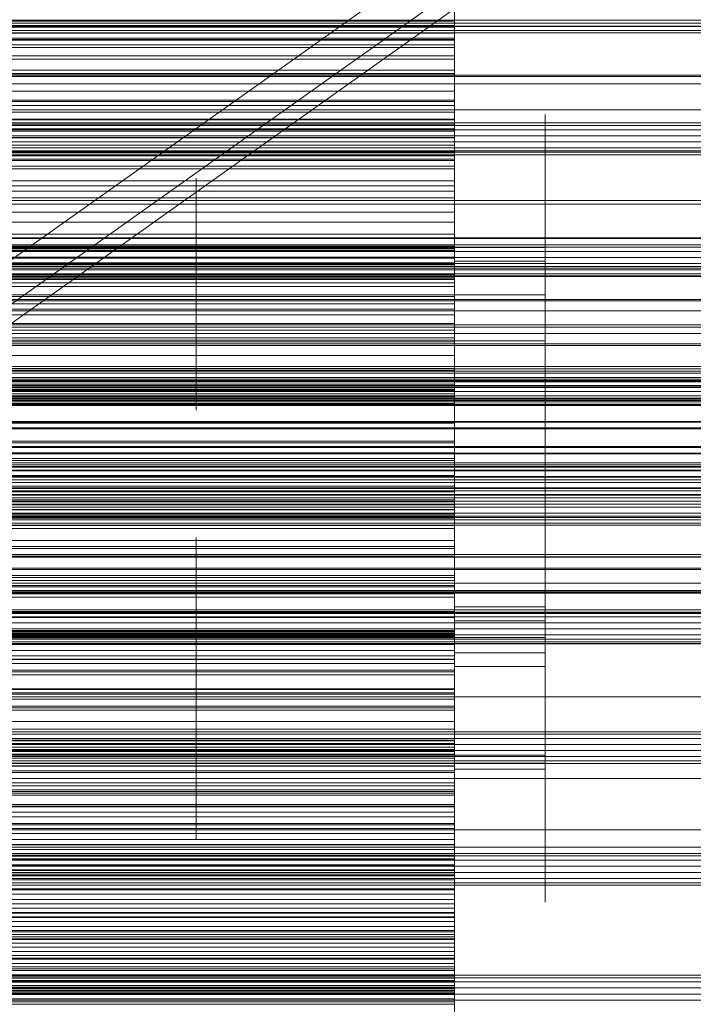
# Model space of a CAD drawing. Header units: millimetres. Extents: x -4395 to 65662, y -65530 to 6847.
# Tile 306 of 656: x 683 to 787, y -34457 to -34305. Entities that reach past the tile are written whole.
import ezdxf

# ---------------------------------------------------------------- set-up
doc = ezdxf.new("R2010")
doc.units = ezdxf.units.MM
for name, color, linetype, lineweight in [('COTAS_O', 1, 'Continuous', 0), ('frontal_briquetadora', 7, 'Continuous', 0), ('frontal_C03', 7, 'Continuous', 0), ('frontal_secador', 7, 'Continuous', 0), ('frontal_tolva', 7, 'Continuous', 0)]:
    doc.layers.add(name, color=color, linetype=linetype, lineweight=lineweight)
doc.dimstyles.new('R19_100', dxfattribs={"dimtxt": 250, "dimasz": 150, "dimexe": 150, "dimexo": 80, "dimgap": 100, "dimtad": 1, "dimtih": 1, "dimtoh": 1, "dimdsep": 46, "dimcen": 0.09, "dimadec": 0, "dimazin": 0, "dimtfac": 1, "dimtdec": 4, "dimtofl": 0, "dimtmove": 0, "dimatfit": 3, "dimfxl": 1, "dimtolj": 1, "dimtzin": 0, "dimarcsym": 0})

# ---------------------------------------------------------------- blocks, each defined once
blk = doc.blocks.new('DIM_R33_43')
at = {"layer": 'COTAS_O'}
for p, q in [((-1725, -33700), (-1575, -33655)), ((1725, -33700), (1575, -33655)), ((-1725, -34400), (-1725, -33700)), ((-1725, -33700), (1725, -33700)), ((-1725, -33700), (-1575, -33745)), ((1725, -33700), (1575, -33745)), ((1725, -34400), (1725, -33700))]:
    blk.add_line(p, q, dxfattribs=at)
blk.add_text('3450 O', height=250, dxfattribs=at).set_placement((0, -33600))
blk = doc.blocks.new('DIM_R33_47')
at = {"layer": 'COTAS_O'}
for p, q in [((-650, -34200), (-500, -34155)), ((650, -34200), (500, -34155)), ((-650, -34900), (-650, -34200)), ((-650, -34200), (650, -34200)), ((-650, -34200), (-500, -34245)), ((650, -34200), (500, -34245)), ((650, -34900), (650, -34200))]:
    blk.add_line(p, q, dxfattribs=at)
blk.add_text('1300 O', height=250, dxfattribs=at).set_placement((0, -34100))

msp = doc.modelspace()

# ---------------------------------------------------------------- linework, layer by layer
at = {"layer": 'frontal_briquetadora'}
for p, q in [((750, -34307.847), (750, -34289.306)), ((750, -34308.015), (750, -34289.38)), ((750, -34294.021), (750, -34312.312)), ((750, -34294.119), (750, -34312.503)), ((750, -34298.521), (750, -34312.729)), ((750, -34298.691), (750, -34316.687)), ((750, -34298.812), (750, -34316.9)), ((750, -34298.895), (750, -34306.096)), ((750, -34305.169), (750, -34301.069)), ((750, -34308.829), (750, -34301.633)), ((750, -34303.754), (750, -34305.832)), ((750, -34303.865), (750, -34311.057)), ((750, -34307.991), (750, -34303.899)), ((550, -34305.169), (750, -34305.169)), ((750, -34305.832), (550, -34305.832)), ((750, -34306.059), (550, -34306.059)), ((550, -34306.096), (750, -34306.096)), ((750, -34304.867), (750, -34306.059)), ((750, -34309.256), (750, -34305.169)), ((750, -34305.832), (750, -34308.091)), ((750, -34306.059), (750, -34307.037)), ((750, -34306.096), (750, -34313.283)), ((750, -34307.037), (550, -34307.037)), ((750, -34307.771), (550, -34307.771)), ((750, -34307.037), (750, -34307.771)), ((750, -34307.771), (750, -34317.573)), ((550, -34307.991), (750, -34307.991)), ((750, -34308.091), (550, -34308.091)), ((550, -34308.829), (750, -34308.829)), ((550, -34309.256), (750, -34309.256)), ((750, -34325.125), (750, -34307.847)), ((750, -34322.166), (750, -34307.991)), ((750, -34325.382), (750, -34308.015)), ((750, -34308.091), (750, -34310.522)), ((750, -34316.01), (750, -34308.829)), ((750, -34313.327), (750, -34309.256)), ((750, -34310.522), (550, -34310.522)), ((750, -34310.522), (750, -34320.336)), ((550, -34311.057), (750, -34311.057)), ((750, -34311.057), (750, -34318.233)), ((750, -34312.312), (750, -34329.168)), ((550, -34312.729), (750, -34312.729)), ((550, -34313.283), (750, -34313.283)), ((550, -34313.327), (750, -34313.327)), ((750, -34312.503), (750, -34329.446)), ((750, -34312.729), (750, -34326.728)), ((750, -34313.283), (750, -34320.453)), ((750, -34317.381), (750, -34313.327)), ((550, -34316.01), (750, -34316.01)), ((750, -34329.883), (750, -34316.01)), ((750, -34316.687), (750, -34333.081)), ((750, -34316.9), (750, -34333.379)), ((550, -34317.381), (750, -34317.381)), ((750, -34317.573), (550, -34317.573)), ((550, -34318.233), (750, -34318.233)), ((750, -34331.49), (750, -34317.381)), ((750, -34317.573), (750, -34319.223)), ((750, -34318.233), (750, -34325.389)), ((750, -34319.223), (550, -34319.223)), ((750, -34319.223), (750, -34321.115)), ((750, -34323.398), (750, -34319.588)), ((750, -34319.588), (750, -34320.069)), ((764, -34323.398), (764, -34319.588)), ((764, -34319.588), (764, -34320.069)), ((750, -34320.336), (550, -34320.336)), ((550, -34320.453), (750, -34320.453)), ((750, -34321.115), (550, -34321.115)), ((750, -34320.069), (750, -34324.745)), ((750, -34320.336), (750, -34321.843)), ((750, -34320.453), (750, -34327.603)), ((750, -34321.115), (750, -34323.219)), ((764, -34320.069), (764, -34324.745)), ((750, -34321.843), (550, -34321.843)), ((550, -34322.166), (750, -34322.166)), ((750, -34321.843), (750, -34323.176)), ((750, -34336.269), (750, -34322.166)), ((750, -34323.176), (550, -34323.176)), ((750, -34323.219), (550, -34323.219)), ((750, -34324.327), (550, -34324.327)), ((750, -34323.176), (750, -34324.327)), ((750, -34323.219), (750, -34325.517)), ((750, -34330.745), (750, -34323.398)), ((750, -34324.327), (750, -34325.282)), ((764, -34330.745), (764, -34323.398)), ((750, -34325.282), (550, -34325.282)), ((550, -34325.389), (750, -34325.389)), ((750, -34325.517), (550, -34325.517)), ((750, -34326.024), (550, -34326.024)), ((750, -34324.745), (750, -34332.69)), ((750, -34340.477), (750, -34325.125)), ((750, -34325.282), (750, -34326.024)), ((750, -34340.813), (750, -34325.382)), ((750, -34325.389), (750, -34332.522)), ((750, -34325.517), (750, -34327.995)), ((750, -34326.024), (750, -34326.524)), ((750, -34330.3), (750, -34326.052)), ((764, -34324.745), (764, -34332.69)), ((764, -34330.3), (764, -34326.052)), ((750, -34326.524), (550, -34326.524)), ((550, -34326.728), (750, -34326.728)), ((750, -34326.524), (750, -34336.266)), ((750, -34326.728), (750, -34339.979)), ((550, -34327.603), (750, -34327.603)), ((750, -34327.995), (550, -34327.995)), ((750, -34327.603), (750, -34334.728)), ((750, -34327.995), (750, -34330.645)), ((750, -34331.108), (750, -34328.943)), ((750, -34328.943), (750, -34329.216)), ((550, -34329.883), (750, -34329.883)), ((750, -34330.645), (550, -34330.645)), ((710, -34331.513), (710, -34329.435)), ((710, -34329.435), (710, -34329.697)), ((710, -34329.697), (710, -34332.247)), ((750, -34329.168), (750, -34343.943)), ((750, -34329.216), (750, -34331.872)), ((750, -34331.513), (750, -34329.435)), ((750, -34329.435), (750, -34329.697)), ((750, -34329.446), (750, -34344.296)), ((750, -34329.697), (750, -34332.247)), ((750, -34342.887), (750, -34329.883)), ((750, -34337.955), (750, -34330.3)), ((750, -34330.645), (750, -34340.399)), ((764, -34337.955), (764, -34330.3)), ((550, -34331.49), (750, -34331.49)), ((710, -34335.52), (710, -34331.513)), ((750, -34340.172), (750, -34330.745)), ((750, -34335.281), (750, -34331.108)), ((750, -34345.662), (750, -34331.49)), ((750, -34335.52), (750, -34331.513)), ((750, -34331.872), (750, -34336.387)), ((750, -34335.722), (750, -34331.911)), ((750, -34331.911), (750, -34332.392)), ((764, -34340.172), (764, -34330.745)), ((764, -34335.722), (764, -34331.911)), ((764, -34331.911), (764, -34332.392)), ((550, -34332.522), (750, -34332.522)), ((710, -34332.247), (710, -34336.581)), ((750, -34332.247), (750, -34336.581)), ((750, -34332.392), (750, -34337.068)), ((750, -34332.522), (750, -34346.226)), ((750, -34332.69), (750, -34342.331)), ((750, -34333.081), (750, -34347.243)), ((750, -34333.379), (750, -34347.613)), ((764, -34332.392), (764, -34337.068)), ((764, -34332.69), (764, -34342.331)), ((550, -34334.728), (750, -34334.728)), ((750, -34334.728), (750, -34341.827)), ((750, -34336.266), (550, -34336.266)), ((710, -34340.662), (710, -34335.52)), ((710, -34338.118), (710, -34335.801)), ((710, -34336.581), (710, -34341.84)), ((750, -34340.638), (750, -34335.281)), ((750, -34337.727), (750, -34335.313)), ((750, -34340.662), (750, -34335.52)), ((750, -34343.068), (750, -34335.722)), ((750, -34338.118), (750, -34335.801)), ((750, -34336.266), (750, -34338.137)), ((750, -34349.756), (750, -34336.269)), ((750, -34336.387), (750, -34341.864)), ((750, -34336.581), (750, -34341.84)), ((764, -34343.068), (764, -34335.722)), ((750, -34338.137), (550, -34338.137)), ((710, -34342.293), (710, -34338.118)), ((750, -34337.068), (750, -34345.013)), ((750, -34342.076), (750, -34337.727)), ((750, -34347.5), (750, -34337.955)), ((750, -34342.293), (750, -34338.118)), ((750, -34338.137), (750, -34340.247)), ((764, -34337.068), (764, -34345.013)), ((764, -34347.5), (764, -34337.955)), ((520, -34340.638), (750, -34340.638)), ((550, -34339.979), (750, -34339.979)), ((750, -34340.247), (550, -34340.247)), ((750, -34340.399), (550, -34340.399)), ((750, -34340.662), (710, -34340.662)), ((710, -34345.921), (710, -34340.662)), ((750, -34339.979), (750, -34351.973)), ((764, -34340.172), (750, -34340.172)), ((750, -34349.812), (750, -34340.172)), ((750, -34340.247), (750, -34342.568)), ((750, -34340.399), (750, -34341.664)), ((750, -34353.313), (750, -34340.477)), ((750, -34346.115), (750, -34340.638)), ((750, -34345.921), (750, -34340.662)), ((750, -34353.714), (750, -34340.813)), ((750, -34343.431), (750, -34341.266)), ((750, -34341.266), (750, -34341.539)), ((764, -34349.812), (764, -34340.172)), ((520, -34341.864), (750, -34341.864)), ((750, -34341.664), (550, -34341.664)), ((550, -34341.827), (750, -34341.827)), ((750, -34342.568), (550, -34342.568)), ((750, -34342.757), (550, -34342.757)), ((710, -34343.836), (710, -34341.758)), ((710, -34341.758), (710, -34342.02)), ((750, -34341.84), (710, -34341.84)), ((710, -34341.84), (710, -34346.982)), ((710, -34342.02), (710, -34344.571)), ((710, -34347.5), (710, -34342.293)), ((750, -34341.539), (750, -34344.196)), ((750, -34341.664), (750, -34342.757)), ((750, -34343.836), (750, -34341.758)), ((750, -34341.758), (750, -34342.02)), ((750, -34341.827), (750, -34348.895)), ((750, -34341.84), (750, -34346.982)), ((750, -34341.864), (750, -34347.221)), ((750, -34342.02), (750, -34344.571)), ((750, -34347.5), (750, -34342.076)), ((750, -34347.5), (750, -34342.293)), ((764, -34342.331), (750, -34342.331)), ((750, -34342.331), (750, -34351.758)), ((750, -34342.568), (750, -34345.081)), ((750, -34342.757), (750, -34343.667)), ((764, -34342.331), (764, -34351.758)), ((550, -34342.887), (750, -34342.887)), ((750, -34343.667), (550, -34343.667)), ((710, -34347.843), (710, -34343.836)), ((750, -34354.521), (750, -34342.887)), ((750, -34352.495), (750, -34343.068)), ((750, -34347.605), (750, -34343.431)), ((750, -34343.667), (750, -34344.384)), ((750, -34347.843), (750, -34343.836)), ((750, -34343.943), (750, -34356.068)), ((750, -34344.196), (750, -34348.71)), ((750, -34344.296), (750, -34356.484)), ((764, -34352.495), (764, -34343.068)), ((750, -34344.384), (550, -34344.384)), ((750, -34344.888), (550, -34344.888)), ((750, -34345.081), (550, -34345.081)), ((750, -34345.152), (550, -34345.152)), ((550, -34345.662), (750, -34345.662)), ((710, -34344.571), (710, -34348.904)), ((750, -34344.384), (750, -34344.888)), ((750, -34344.571), (750, -34348.904)), ((750, -34344.888), (750, -34345.152)), ((750, -34345.013), (750, -34354.654)), ((750, -34345.081), (750, -34347.772)), ((750, -34345.152), (750, -34354.812)), ((750, -34359.353), (750, -34345.662)), ((764, -34345.013), (764, -34354.654)), ((550, -34346.226), (750, -34346.226)), ((710, -34350.255), (710, -34345.921)), ((710, -34346.982), (710, -34350.989)), ((750, -34350.255), (750, -34345.921)), ((750, -34350.63), (750, -34346.115)), ((750, -34346.226), (750, -34358.933)), ((750, -34346.982), (750, -34350.989)), ((750, -34347.221), (750, -34351.395)), ((750, -34347.243), (750, -34358.629)), ((520, -34347.5), (750, -34347.5)), ((750, -34347.772), (550, -34347.772)), ((550, -34348.895), (750, -34348.895)), ((750, -34347.5), (710, -34347.5)), ((710, -34347.5), (710, -34352.707)), ((710, -34352.985), (710, -34347.843)), ((710, -34348.904), (710, -34354.163)), ((750, -34347.5), (750, -34352.924)), ((764, -34347.5), (750, -34347.5)), ((750, -34347.5), (750, -34352.707)), ((750, -34347.5), (750, -34357.045)), ((750, -34352.961), (750, -34347.605)), ((750, -34347.613), (750, -34359.057)), ((750, -34347.772), (750, -34350.633)), ((750, -34352.985), (750, -34347.843)), ((750, -34348.71), (750, -34354.188)), ((750, -34348.895), (750, -34362.398)), ((750, -34348.904), (750, -34354.163)), ((764, -34347.5), (764, -34357.045)), ((550, -34349.756), (750, -34349.756)), ((710, -34352.805), (710, -34350.255)), ((750, -34362.109), (750, -34349.756)), ((750, -34357.758), (750, -34349.812)), ((750, -34352.805), (750, -34350.255)), ((764, -34357.758), (764, -34349.812)), ((750, -34350.633), (550, -34350.633)), ((550, -34351.973), (750, -34351.973)), ((710, -34350.989), (710, -34353.067)), ((750, -34353.287), (750, -34350.63)), ((750, -34350.633), (750, -34360.305)), ((750, -34350.989), (750, -34353.067)), ((750, -34351.395), (750, -34353.559)), ((750, -34351.758), (750, -34359.104)), ((750, -34351.973), (750, -34362.248)), ((764, -34351.758), (764, -34359.104)), ((520, -34352.961), (750, -34352.961)), ((710, -34352.707), (710, -34356.882)), ((710, -34353.067), (710, -34352.805)), ((750, -34352.985), (710, -34352.985)), ((710, -34358.244), (710, -34352.985)), ((764, -34352.495), (750, -34352.495)), ((750, -34362.136), (750, -34352.495)), ((750, -34352.707), (750, -34356.882)), ((750, -34353.067), (750, -34352.805)), ((750, -34352.924), (750, -34357.273)), ((750, -34358.439), (750, -34352.961)), ((750, -34358.244), (750, -34352.985)), ((750, -34353.559), (750, -34353.287)), ((750, -34363.139), (750, -34353.313)), ((764, -34362.136), (764, -34352.495)), ((520, -34354.188), (750, -34354.188)), ((550, -34354.521), (750, -34354.521)), ((750, -34354.812), (550, -34354.812)), ((750, -34354.163), (710, -34354.163)), ((710, -34354.163), (710, -34359.305)), ((750, -34363.591), (750, -34353.714)), ((750, -34354.163), (750, -34359.305)), ((750, -34354.188), (750, -34359.544)), ((750, -34364.34), (750, -34354.521)), ((764, -34354.654), (750, -34354.654)), ((750, -34354.654), (750, -34364.081)), ((750, -34354.812), (750, -34356.898)), ((764, -34354.654), (764, -34364.081)), ((750, -34356.068), (750, -34365.078)), ((750, -34356.484), (750, -34365.54)), ((750, -34356.898), (550, -34356.898)), ((710, -34356.882), (710, -34359.199)), ((750, -34356.882), (750, -34359.199)), ((750, -34356.898), (750, -34359.222)), ((750, -34357.045), (750, -34364.7)), ((750, -34357.273), (750, -34359.687)), ((750, -34362.433), (750, -34357.758)), ((764, -34357.045), (764, -34364.7)), ((764, -34362.433), (764, -34357.758)), ((550, -34358.933), (750, -34358.933)), ((750, -34359.222), (550, -34359.222)), ((550, -34359.353), (750, -34359.353)), ((710, -34362.578), (710, -34358.244)), ((710, -34359.305), (710, -34363.312)), ((750, -34362.578), (750, -34358.244)), ((750, -34362.953), (750, -34358.439)), ((750, -34358.629), (750, -34366.801)), ((750, -34358.933), (750, -34370.153)), ((750, -34359.057), (750, -34367.271)), ((750, -34359.104), (750, -34362.914)), ((750, -34359.222), (750, -34361.754)), ((750, -34359.305), (750, -34363.312)), ((750, -34372.036), (750, -34359.353)), ((750, -34359.544), (750, -34363.718)), ((764, -34359.104), (764, -34362.914)), ((750, -34360.305), (550, -34360.305)), ((750, -34360.305), (750, -34361.325)), ((750, -34361.325), (550, -34361.325)), ((750, -34361.754), (550, -34361.754)), ((550, -34362.109), (750, -34362.109)), ((750, -34362.174), (550, -34362.174)), ((550, -34362.248), (750, -34362.248)), ((550, -34362.398), (750, -34362.398)), ((710, -34365.128), (710, -34362.578)), ((750, -34361.325), (750, -34362.174)), ((750, -34361.754), (750, -34364.475)), ((750, -34372.854), (750, -34362.109)), ((750, -34370.081), (750, -34362.136)), ((750, -34362.174), (750, -34362.843)), ((750, -34362.248), (750, -34370.411)), ((750, -34362.398), (750, -34374.777)), ((750, -34362.914), (750, -34362.433)), ((750, -34365.128), (750, -34362.578)), ((764, -34370.081), (764, -34362.136)), ((764, -34362.914), (764, -34362.433)), ((750, -34362.843), (550, -34362.843)), ((750, -34363.318), (550, -34363.318)), ((750, -34363.583), (550, -34363.583)), ((750, -34363.611), (550, -34363.611)), ((710, -34363.312), (710, -34365.39)), ((750, -34362.843), (750, -34363.318)), ((750, -34365.61), (750, -34362.953)), ((750, -34369.578), (750, -34363.139)), ((750, -34363.312), (750, -34365.39)), ((750, -34363.318), (750, -34363.583)), ((750, -34363.583), (750, -34363.611)), ((750, -34370.063), (750, -34363.591)), ((750, -34363.611), (750, -34373.165)), ((750, -34363.718), (750, -34365.883)), ((750, -34364.081), (750, -34371.427)), ((764, -34364.081), (764, -34371.427)), ((550, -34364.34), (750, -34364.34)), ((750, -34364.475), (550, -34364.475)), ((710, -34365.39), (710, -34365.128)), ((750, -34371.965), (750, -34364.34)), ((750, -34364.475), (750, -34367.374)), ((750, -34364.7), (750, -34368.948)), ((750, -34365.078), (750, -34370.627)), ((750, -34365.39), (750, -34365.128)), ((750, -34365.54), (750, -34371.117)), ((750, -34365.883), (750, -34365.61)), ((764, -34364.7), (764, -34368.948)), ((750, -34366.801), (750, -34371.445)), ((750, -34367.374), (550, -34367.374)), ((750, -34367.271), (750, -34371.939)), ((750, -34367.374), (750, -34370.439)), ((550, -34370.153), (750, -34370.153)), ((750, -34372.383), (750, -34369.578)), ((750, -34372.882), (750, -34370.063)), ((750, -34374.757), (750, -34370.081)), ((750, -34370.153), (750, -34379.456)), ((764, -34374.757), (764, -34370.081)), ((550, -34370.411), (750, -34370.411)), ((750, -34370.439), (550, -34370.439)), ((750, -34370.411), (750, -34376.147)), ((750, -34370.439), (750, -34380.005)), ((750, -34370.627), (750, -34372.5)), ((750, -34371.117), (750, -34373)), ((750, -34371.427), (750, -34375.237)), ((750, -34371.445), (750, -34372.383)), ((764, -34371.427), (764, -34375.237)), ((550, -34371.965), (750, -34371.965)), ((550, -34372.036), (750, -34372.036)), ((550, -34372.854), (750, -34372.854)), ((750, -34373.165), (550, -34373.165)), ((750, -34371.939), (750, -34372.882)), ((750, -34377.104), (750, -34371.965)), ((750, -34383.225), (750, -34372.036)), ((750, -34381.578), (750, -34372.854)), ((750, -34373.165), (750, -34375.462)), ((550, -34374.777), (750, -34374.777)), ((750, -34375.237), (750, -34374.757)), ((750, -34374.777), (750, -34385.556)), ((764, -34375.237), (764, -34374.757)), ((750, -34375.462), (550, -34375.462)), ((550, -34376.147), (750, -34376.147)), ((750, -34379.012), (750, -34375.202)), ((750, -34375.202), (750, -34375.683)), ((750, -34375.462), (750, -34377.994)), ((750, -34375.683), (750, -34380.358)), ((750, -34376.147), (750, -34379.236)), ((764, -34379.012), (764, -34375.202)), ((764, -34375.202), (764, -34375.683)), ((764, -34375.683), (764, -34380.358)), ((550, -34377.104), (750, -34377.104)), ((750, -34379.559), (750, -34377.104)), ((750, -34377.994), (550, -34377.994)), ((550, -34379.236), (750, -34379.236)), ((750, -34377.994), (750, -34380.73)), ((750, -34386.358), (750, -34379.012)), ((750, -34383.373), (750, -34379.125)), ((750, -34379.236), (750, -34379.559)), ((764, -34386.358), (764, -34379.012)), ((764, -34383.373), (764, -34379.125)), ((550, -34379.456), (750, -34379.456)), ((550, -34379.559), (750, -34379.559)), ((750, -34380.005), (550, -34380.005)), ((750, -34380.73), (550, -34380.73)), ((750, -34380.778), (550, -34380.778)), ((750, -34379.456), (750, -34386.483)), ((750, -34380.005), (750, -34380.778)), ((750, -34380.358), (750, -34388.304)), ((750, -34380.73), (750, -34383.655)), ((750, -34380.778), (750, -34381.382)), ((764, -34380.358), (764, -34388.304)), ((750, -34381.382), (550, -34381.382)), ((550, -34381.578), (750, -34381.578)), ((750, -34381.806), (550, -34381.806)), ((750, -34381.857), (550, -34381.857)), ((750, -34382.04), (550, -34382.04)), ((750, -34382.066), (550, -34382.066)), ((750, -34381.382), (750, -34381.806)), ((750, -34387.945), (750, -34381.578)), ((750, -34381.806), (750, -34382.04)), ((750, -34382.066), (750, -34381.857)), ((750, -34381.857), (750, -34391.282)), ((750, -34382.04), (750, -34382.066)), ((750, -34386.127), (750, -34382.317)), ((750, -34382.317), (750, -34382.797)), ((764, -34386.127), (764, -34382.317)), ((764, -34382.317), (764, -34382.797)), ((550, -34383.225), (750, -34383.225)), ((750, -34383.655), (550, -34383.655)), ((750, -34382.797), (750, -34387.473)), ((750, -34392.488), (750, -34383.225)), ((750, -34391.028), (750, -34383.373)), ((750, -34383.655), (750, -34386.753)), ((764, -34382.797), (764, -34387.473)), ((764, -34391.028), (764, -34383.373)), ((710, -34387.127), (710, -34385.049)), ((710, -34385.049), (710, -34385.311)), ((710, -34385.311), (710, -34387.861)), ((750, -34386.721), (750, -34384.557)), ((750, -34384.557), (750, -34384.83)), ((750, -34384.83), (750, -34387.486)), ((750, -34387.127), (750, -34385.049)), ((750, -34385.049), (750, -34385.311)), ((750, -34385.311), (750, -34387.861)), ((550, -34385.556), (750, -34385.556)), ((550, -34386.483), (750, -34386.483)), ((750, -34386.753), (550, -34386.753)), ((750, -34385.556), (750, -34394.32)), ((750, -34393.473), (750, -34386.127)), ((750, -34395.786), (750, -34386.358)), ((750, -34386.483), (750, -34390.966)), ((750, -34390.895), (750, -34386.721)), ((750, -34386.753), (750, -34390.016)), ((764, -34393.473), (764, -34386.127)), ((764, -34395.786), (764, -34386.358)), ((550, -34387.945), (750, -34387.945)), ((710, -34391.134), (710, -34387.127)), ((710, -34387.861), (710, -34392.195)), ((750, -34391.134), (750, -34387.127)), ((750, -34387.473), (750, -34395.418)), ((750, -34387.486), (750, -34392.001)), ((750, -34387.861), (750, -34392.195)), ((750, -34391.711), (750, -34387.945)), ((750, -34388.304), (750, -34397.945)), ((750, -34390.801), (750, -34388.387)), ((764, -34387.473), (764, -34395.418)), ((764, -34388.304), (764, -34397.945)), ((750, -34390.016), (550, -34390.016)), ((710, -34391.192), (710, -34388.875)), ((750, -34391.192), (750, -34388.875)), ((750, -34390.016), (750, -34399.452)), ((550, -34390.966), (750, -34390.966)), ((750, -34391.282), (550, -34391.282)), ((710, -34396.276), (710, -34391.134)), ((710, -34395.367), (710, -34391.192)), ((750, -34395.15), (750, -34390.801)), ((750, -34396.252), (750, -34390.895)), ((750, -34390.966), (750, -34392.731)), ((750, -34400.574), (750, -34391.028)), ((750, -34396.276), (750, -34391.134)), ((750, -34395.367), (750, -34391.192)), ((750, -34391.282), (750, -34393.784)), ((764, -34400.574), (764, -34391.028)), ((550, -34391.711), (750, -34391.711)), ((550, -34392.488), (750, -34392.488)), ((550, -34392.731), (750, -34392.731)), ((710, -34394.242), (710, -34392.164)), ((710, -34392.164), (710, -34392.426)), ((710, -34392.195), (710, -34397.454)), ((710, -34392.426), (710, -34394.976)), ((750, -34393.836), (750, -34391.671)), ((750, -34391.671), (750, -34391.944)), ((750, -34392.731), (750, -34391.711)), ((750, -34391.944), (750, -34394.601)), ((750, -34392.001), (750, -34397.478)), ((750, -34394.242), (750, -34392.164)), ((750, -34392.164), (750, -34392.426)), ((750, -34392.195), (750, -34397.454)), ((750, -34392.426), (750, -34394.976)), ((750, -34399.471), (750, -34392.488)), ((750, -34393.784), (550, -34393.784)), ((550, -34394.32), (750, -34394.32)), ((710, -34398.249), (710, -34394.242)), ((750, -34402.9), (750, -34393.473)), ((750, -34393.784), (750, -34396.517)), ((750, -34398.01), (750, -34393.836)), ((750, -34398.249), (750, -34394.242)), ((750, -34394.32), (750, -34400.733)), ((750, -34394.601), (750, -34399.115)), ((764, -34402.9), (764, -34393.473)), ((710, -34394.976), (710, -34399.31)), ((710, -34400.574), (710, -34395.367)), ((750, -34394.976), (750, -34399.31)), ((750, -34400.574), (750, -34395.15)), ((750, -34400.574), (750, -34395.367)), ((750, -34395.418), (750, -34405.059)), ((764, -34395.786), (750, -34395.786)), ((750, -34405.426), (750, -34395.786)), ((764, -34395.418), (764, -34405.059)), ((764, -34405.426), (764, -34395.786)), ((520, -34396.252), (750, -34396.252)), ((520, -34397.478), (750, -34397.478)), ((750, -34396.517), (550, -34396.517)), ((750, -34396.276), (710, -34396.276)), ((710, -34401.535), (710, -34396.276)), ((750, -34397.454), (710, -34397.454)), ((710, -34397.454), (710, -34402.596)), ((750, -34401.729), (750, -34396.252)), ((750, -34401.535), (750, -34396.276)), ((750, -34396.517), (750, -34399.453)), ((750, -34397.454), (750, -34402.596)), ((750, -34397.478), (750, -34402.835)), ((710, -34403.391), (710, -34398.249)), ((764, -34397.945), (750, -34397.945)), ((750, -34397.945), (750, -34407.372)), ((750, -34403.366), (750, -34398.01)), ((750, -34401.973), (750, -34398.163)), ((750, -34398.163), (750, -34398.643)), ((750, -34403.391), (750, -34398.249)), ((750, -34402.8), (750, -34398.552)), ((750, -34398.643), (750, -34403.319)), ((750, -34399.115), (750, -34404.593)), ((764, -34397.945), (764, -34407.372)), ((764, -34401.973), (764, -34398.163)), ((764, -34398.163), (764, -34398.643)), ((764, -34402.8), (764, -34398.552)), ((764, -34398.643), (764, -34403.319)), ((520, -34400.574), (750, -34400.574)), ((750, -34399.452), (550, -34399.452)), ((550, -34399.471), (750, -34399.471)), ((550, -34399.621), (750, -34399.621)), ((750, -34399.845), (550, -34399.845)), ((750, -34399.977), (550, -34399.977)), ((750, -34400.29), (550, -34400.29)), ((750, -34400.333), (550, -34400.333)), ((550, -34400.409), (750, -34400.409)), ((750, -34400.504), (550, -34400.504)), ((750, -34400.512), (550, -34400.512)), ((550, -34400.733), (750, -34400.733)), ((710, -34399.31), (710, -34404.569)), ((750, -34400.574), (710, -34400.574)), ((710, -34400.574), (710, -34405.78)), ((750, -34399.31), (750, -34404.569)), ((750, -34399.452), (750, -34399.977)), ((750, -34399.453), (750, -34402.572)), ((750, -34403.905), (750, -34399.471)), ((750, -34399.621), (750, -34400.409)), ((750, -34401.617), (750, -34399.621)), ((750, -34400.29), (750, -34399.845)), ((750, -34399.845), (750, -34409.118)), ((750, -34399.977), (750, -34400.333)), ((750, -34400.504), (750, -34400.29)), ((750, -34400.333), (750, -34400.512)), ((750, -34400.409), (750, -34403.95)), ((750, -34400.574), (750, -34405.997)), ((764, -34400.574), (750, -34400.574)), ((750, -34400.574), (750, -34405.78)), ((750, -34400.574), (750, -34410.119)), ((750, -34400.733), (750, -34404.548)), ((764, -34400.574), (764, -34410.119)), ((550, -34401.617), (750, -34401.617)), ((710, -34405.869), (710, -34401.535)), ((750, -34405.869), (750, -34401.535)), ((750, -34406.32), (750, -34401.617)), ((750, -34406.244), (750, -34401.729)), ((750, -34409.319), (750, -34401.973)), ((764, -34409.319), (764, -34401.973)), ((520, -34403.366), (750, -34403.366)), ((750, -34402.572), (550, -34402.572)), ((710, -34402.596), (710, -34406.603)), ((750, -34403.391), (710, -34403.391)), ((710, -34408.65), (710, -34403.391)), ((750, -34402.572), (750, -34405.863)), ((750, -34402.596), (750, -34406.603)), ((750, -34410.455), (750, -34402.8)), ((750, -34402.835), (750, -34407.009)), ((764, -34402.9), (750, -34402.9)), ((750, -34412.541), (750, -34402.9)), ((750, -34403.319), (750, -34411.264)), ((750, -34408.844), (750, -34403.366)), ((750, -34408.65), (750, -34403.391)), ((764, -34410.455), (764, -34402.8)), ((764, -34412.541), (764, -34402.9)), ((764, -34403.319), (764, -34411.264)), ((520, -34404.593), (750, -34404.593)), ((550, -34403.905), (750, -34403.905)), ((550, -34403.95), (750, -34403.95)), ((550, -34404.548), (750, -34404.548)), ((750, -34404.569), (710, -34404.569)), ((710, -34404.569), (710, -34409.711)), ((750, -34405.619), (750, -34403.905)), ((750, -34403.95), (750, -34410.109)), ((750, -34404.548), (750, -34405.619)), ((750, -34404.569), (750, -34409.711)), ((750, -34404.593), (750, -34409.949)), ((764, -34405.059), (750, -34405.059)), ((750, -34405.059), (750, -34414.486)), ((764, -34405.059), (764, -34414.486)), ((550, -34405.619), (750, -34405.619)), ((750, -34405.863), (550, -34405.863)), ((550, -34406.32), (750, -34406.32)), ((710, -34405.78), (710, -34409.956)), ((710, -34408.419), (710, -34405.869)), ((710, -34406.603), (710, -34408.681)), ((750, -34413.372), (750, -34405.426)), ((750, -34405.78), (750, -34409.956)), ((750, -34405.863), (750, -34409.315)), ((750, -34408.419), (750, -34405.869)), ((750, -34405.997), (750, -34410.347)), ((750, -34408.9), (750, -34406.244)), ((750, -34413.548), (750, -34406.32)), ((750, -34406.603), (750, -34408.681)), ((764, -34413.372), (764, -34405.426)), ((710, -34410.088), (710, -34408.009)), ((710, -34408.009), (710, -34408.271)), ((710, -34408.271), (710, -34410.822)), ((710, -34410.618), (710, -34408.301)), ((750, -34407.009), (750, -34409.173)), ((750, -34407.372), (750, -34414.718)), ((750, -34409.682), (750, -34407.517)), ((750, -34407.517), (750, -34407.79)), ((750, -34407.79), (750, -34410.447)), ((750, -34410.227), (750, -34407.813)), ((750, -34410.088), (750, -34408.009)), ((750, -34408.009), (750, -34408.271)), ((750, -34408.271), (750, -34410.822)), ((750, -34410.618), (750, -34408.301)), ((764, -34407.372), (764, -34414.718)), ((550, -34408.499), (750, -34408.499)), ((550, -34408.59), (750, -34408.59)), ((750, -34409.118), (550, -34409.118)), ((750, -34409.315), (550, -34409.315)), ((710, -34408.681), (710, -34408.419)), ((710, -34412.983), (710, -34408.65)), ((710, -34409.711), (710, -34413.718)), ((750, -34408.681), (750, -34408.419)), ((750, -34408.499), (750, -34411.183)), ((750, -34408.59), (750, -34408.499)), ((750, -34411.452), (750, -34408.59)), ((750, -34412.983), (750, -34408.65)), ((750, -34413.359), (750, -34408.844)), ((750, -34409.173), (750, -34408.9)), ((750, -34409.118), (750, -34411.82)), ((750, -34409.315), (750, -34418.6)), ((750, -34418.746), (750, -34409.319)), ((750, -34413.856), (750, -34409.682)), ((750, -34409.711), (750, -34413.718)), ((764, -34418.746), (764, -34409.319)), ((550, -34410.109), (750, -34410.109)), ((550, -34411.183), (750, -34411.183)), ((710, -34409.956), (710, -34412.273)), ((710, -34414.095), (710, -34410.088)), ((710, -34414.793), (710, -34410.618)), ((710, -34410.822), (710, -34415.156)), ((750, -34409.949), (750, -34414.123)), ((750, -34409.956), (750, -34412.273)), ((750, -34414.095), (750, -34410.088)), ((750, -34410.109), (750, -34418.648)), ((750, -34410.119), (750, -34417.774)), ((750, -34414.576), (750, -34410.227)), ((750, -34410.347), (750, -34412.76)), ((750, -34410.447), (750, -34414.961)), ((750, -34420), (750, -34410.455)), ((750, -34414.793), (750, -34410.618)), ((750, -34410.822), (750, -34415.156)), ((750, -34411.183), (750, -34416.538)), ((750, -34411.264), (750, -34420.905)), ((764, -34410.119), (764, -34417.774)), ((764, -34420), (764, -34410.455)), ((764, -34411.264), (764, -34420.905)), ((550, -34411.452), (750, -34411.452)), ((750, -34411.82), (550, -34411.82)), ((750, -34416.974), (750, -34411.452)), ((750, -34411.82), (750, -34414.748)), ((750, -34420.486), (750, -34412.541)), ((764, -34420.486), (764, -34412.541)), ((550, -34413.548), (750, -34413.548)), ((710, -34415.534), (710, -34412.983)), ((710, -34413.718), (710, -34415.796)), ((710, -34419.237), (710, -34414.095)), ((750, -34415.534), (750, -34412.983)), ((750, -34416.015), (750, -34413.359)), ((750, -34418.047), (750, -34413.372)), ((750, -34423.026), (750, -34413.548)), ((750, -34413.718), (750, -34415.796)), ((750, -34419.212), (750, -34413.856)), ((750, -34419.237), (750, -34414.095)), ((750, -34414.123), (750, -34416.288)), ((764, -34418.047), (764, -34413.372)), ((750, -34414.748), (550, -34414.748)), ((710, -34420), (710, -34414.793)), ((710, -34415.156), (710, -34420.414)), ((710, -34415.796), (710, -34415.534)), ((750, -34414.486), (750, -34421.832)), ((750, -34420), (750, -34414.576)), ((750, -34414.718), (750, -34418.528)), ((750, -34414.748), (750, -34417.875)), ((750, -34420), (750, -34414.793)), ((750, -34414.961), (750, -34420.439)), ((750, -34415.156), (750, -34420.414)), ((750, -34415.796), (750, -34415.534)), ((764, -34414.486), (764, -34421.832)), ((764, -34414.718), (764, -34418.528)), ((550, -34416.449), (750, -34416.449)), ((550, -34416.538), (750, -34416.538)), ((550, -34416.974), (750, -34416.974)), ((550, -34417.056), (750, -34417.056)), ((750, -34416.288), (750, -34416.015)), ((750, -34416.449), (750, -34417.056)), ((750, -34418.624), (750, -34416.449)), ((750, -34416.538), (750, -34424.359)), ((750, -34424.945), (750, -34416.974)), ((750, -34417.056), (750, -34420.421)), ((750, -34417.532), (550, -34417.532)), ((750, -34417.875), (550, -34417.875)), ((750, -34418.213), (550, -34418.213)), ((750, -34418.6), (550, -34418.6)), ((550, -34418.624), (750, -34418.624)), ((550, -34418.648), (750, -34418.648)), ((750, -34418.665), (550, -34418.665)), ((750, -34418.874), (550, -34418.874)), ((750, -34418.916), (550, -34418.916)), ((750, -34418.982), (550, -34418.982)), ((750, -34418.213), (750, -34417.532)), ((750, -34417.532), (750, -34426.632)), ((750, -34417.774), (750, -34422.022)), ((750, -34417.875), (750, -34421.182)), ((750, -34418.528), (750, -34418.047)), ((750, -34418.665), (750, -34418.213)), ((750, -34418.6), (750, -34418.874)), ((750, -34423.497), (750, -34418.624)), ((750, -34418.648), (750, -34421.417)), ((750, -34418.916), (750, -34418.665)), ((764, -34418.746), (750, -34418.746)), ((750, -34428.387), (750, -34418.746)), ((750, -34418.874), (750, -34418.982)), ((750, -34418.982), (750, -34418.916)), ((764, -34417.774), (764, -34422.022)), ((764, -34418.528), (764, -34418.047)), ((764, -34428.387), (764, -34418.746)), ((520, -34419.212), (750, -34419.212)), ((520, -34420), (750, -34420)), ((520, -34420.439), (750, -34420.439)), ((550, -34420.421), (750, -34420.421)), ((750, -34419.237), (710, -34419.237)), ((710, -34424.495), (710, -34419.237)), ((750, -34420), (710, -34420)), ((710, -34420), (710, -34425.207)), ((750, -34420.414), (710, -34420.414)), ((710, -34420.414), (710, -34425.556)), ((750, -34424.69), (750, -34419.212)), ((750, -34424.495), (750, -34419.237)), ((750, -34420), (750, -34425.424)), ((764, -34420), (750, -34420)), ((750, -34420), (750, -34425.207)), ((750, -34420), (750, -34429.545)), ((750, -34420.414), (750, -34425.556)), ((750, -34420.421), (750, -34426.416)), ((750, -34420.439), (750, -34425.795)), ((750, -34425.162), (750, -34420.486)), ((764, -34420), (764, -34429.545)), ((764, -34425.162), (764, -34420.486)), ((750, -34421.182), (550, -34421.182)), ((550, -34421.417), (750, -34421.417)), ((764, -34420.905), (750, -34420.905)), ((750, -34420.905), (750, -34430.332)), ((750, -34421.182), (750, -34424.657)), ((750, -34421.417), (750, -34424.121)), ((750, -34421.832), (750, -34425.643)), ((764, -34420.905), (764, -34430.332)), ((764, -34421.832), (764, -34425.643)), ((550, -34423.026), (750, -34423.026)), ((550, -34423.497), (750, -34423.497)), ((750, -34434.387), (750, -34423.026)), ((750, -34430.882), (750, -34423.497)), ((550, -34424.121), (750, -34424.121)), ((550, -34424.359), (750, -34424.359)), ((750, -34424.657), (550, -34424.657)), ((550, -34424.945), (750, -34424.945)), ((710, -34428.829), (710, -34424.495)), ((750, -34424.121), (750, -34426.757)), ((750, -34424.359), (750, -34434.344)), ((750, -34428.829), (750, -34424.495)), ((750, -34424.657), (750, -34428.29)), ((750, -34429.204), (750, -34424.69)), ((750, -34427.56), (750, -34424.945)), ((550, -34426.416), (750, -34426.416)), ((750, -34426.632), (550, -34426.632)), ((710, -34425.207), (710, -34429.382)), ((710, -34425.556), (710, -34429.563)), ((750, -34425.643), (750, -34425.162)), ((750, -34425.207), (750, -34429.382)), ((750, -34425.424), (750, -34429.773)), ((750, -34425.556), (750, -34429.563)), ((750, -34425.795), (750, -34429.969)), ((750, -34426.416), (750, -34434.809)), ((750, -34426.632), (750, -34429.526)), ((764, -34425.643), (764, -34425.162)), ((550, -34426.757), (750, -34426.757)), ((550, -34427.56), (750, -34427.56)), ((750, -34426.757), (750, -34429.325)), ((750, -34430.107), (750, -34427.56)), ((750, -34428.29), (550, -34428.29)), ((550, -34429.325), (750, -34429.325)), ((750, -34429.526), (550, -34429.526)), ((710, -34431.379), (710, -34428.829)), ((710, -34429.382), (710, -34431.699)), ((710, -34429.563), (710, -34431.641)), ((750, -34428.29), (750, -34437.401)), ((750, -34436.332), (750, -34428.387)), ((750, -34431.379), (750, -34428.829)), ((750, -34431.861), (750, -34429.204)), ((750, -34429.325), (750, -34431.823)), ((750, -34429.382), (750, -34431.699)), ((750, -34429.526), (750, -34432.642)), ((750, -34429.545), (750, -34437.2)), ((750, -34429.563), (750, -34431.641)), ((764, -34436.332), (764, -34428.387)), ((764, -34429.545), (764, -34437.2)), ((550, -34430.107), (750, -34430.107)), ((550, -34430.882), (750, -34430.882)), ((750, -34429.773), (750, -34432.187)), ((750, -34429.969), (750, -34432.134)), ((750, -34432.583), (750, -34430.107)), ((750, -34430.332), (750, -34437.678)), ((750, -34433.336), (750, -34430.882)), ((764, -34430.332), (764, -34437.678)), ((550, -34431.823), (750, -34431.823)), ((550, -34432.583), (750, -34432.583)), ((750, -34432.642), (550, -34432.642)), ((710, -34431.641), (710, -34431.379)), ((750, -34431.641), (750, -34431.379)), ((750, -34431.823), (750, -34434.25)), ((750, -34432.134), (750, -34431.861)), ((750, -34434.988), (750, -34432.583)), ((750, -34432.642), (750, -34435.953)), ((550, -34433.336), (750, -34433.336)), ((550, -34434.25), (750, -34434.25)), ((750, -34435.719), (750, -34433.336)), ((750, -34434.25), (750, -34436.605)), ((550, -34434.344), (750, -34434.344)), ((550, -34434.387), (750, -34434.387)), ((550, -34434.809), (750, -34434.809)), ((750, -34434.876), (550, -34434.876)), ((550, -34434.988), (750, -34434.988)), ((550, -34435.719), (750, -34435.719)), ((750, -34435.79), (550, -34435.79)), ((750, -34434.344), (750, -34446.111)), ((750, -34447.196), (750, -34434.387)), ((750, -34434.809), (750, -34445.279)), ((750, -34435.79), (750, -34434.876)), ((750, -34434.876), (750, -34443.78)), ((750, -34437.321), (750, -34434.988)), ((750, -34438.029), (750, -34435.719)), ((750, -34436.481), (750, -34435.79)), ((750, -34435.953), (550, -34435.953)), ((750, -34436.481), (550, -34436.481)), ((550, -34436.605), (750, -34436.605)), ((750, -34436.973), (550, -34436.973)), ((750, -34437.284), (550, -34437.284)), ((750, -34435.953), (750, -34439.44)), ((750, -34441.008), (750, -34436.332)), ((750, -34436.973), (750, -34436.481)), ((750, -34436.605), (750, -34438.887)), ((750, -34437.284), (750, -34436.973)), ((750, -34437.2), (750, -34441.448)), ((750, -34437.424), (750, -34437.284)), ((764, -34441.008), (764, -34436.332)), ((764, -34437.2), (764, -34441.448)), ((550, -34437.321), (750, -34437.321)), ((750, -34437.401), (550, -34437.401)), ((750, -34437.424), (550, -34437.424)), ((550, -34438.029), (750, -34438.029)), ((750, -34439.58), (750, -34437.321)), ((750, -34437.401), (750, -34437.424)), ((750, -34437.678), (750, -34441.488)), ((750, -34440.265), (750, -34438.029)), ((764, -34437.678), (764, -34441.488)), ((550, -34438.887), (750, -34438.887)), ((750, -34439.44), (550, -34439.44)), ((550, -34439.58), (750, -34439.58)), ((550, -34440.265), (750, -34440.265)), ((750, -34438.887), (750, -34441.096)), ((750, -34439.44), (750, -34443.091)), ((750, -34441.765), (750, -34439.58)), ((750, -34442.427), (750, -34440.265)), ((550, -34441.096), (750, -34441.096)), ((550, -34441.765), (750, -34441.765)), ((750, -34441.488), (750, -34441.008)), ((750, -34441.096), (750, -34443.229)), ((750, -34443.875), (750, -34441.765)), ((764, -34441.488), (764, -34441.008)), ((550, -34442.427), (750, -34442.427)), ((750, -34443.091), (550, -34443.091)), ((550, -34443.229), (750, -34443.229)), ((750, -34444.514), (750, -34442.427)), ((750, -34443.091), (750, -34446.897)), ((750, -34443.229), (750, -34445.286)), ((750, -34443.78), (550, -34443.78)), ((550, -34443.875), (750, -34443.875)), ((550, -34444.514), (750, -34444.514)), ((750, -34443.78), (750, -34446.86)), ((750, -34445.909), (750, -34443.875)), ((750, -34446.523), (750, -34444.514)), ((550, -34445.279), (750, -34445.279)), ((550, -34445.286), (750, -34445.286)), ((550, -34445.909), (750, -34445.909)), ((550, -34446.111), (750, -34446.111)), ((750, -34445.279), (750, -34457.423)), ((750, -34445.286), (750, -34447.267)), ((750, -34447.865), (750, -34445.909)), ((750, -34446.111), (750, -34459.207)), ((550, -34446.523), (750, -34446.523)), ((750, -34446.86), (550, -34446.86)), ((750, -34446.897), (550, -34446.897)), ((550, -34447.196), (750, -34447.196)), ((550, -34447.267), (750, -34447.267)), ((550, -34447.865), (750, -34447.865)), ((750, -34448.456), (750, -34446.523)), ((750, -34446.86), (750, -34450.157)), ((750, -34446.897), (750, -34455.811)), ((750, -34460.96), (750, -34447.196)), ((750, -34447.267), (750, -34449.169)), ((750, -34449.743), (750, -34447.865)), ((550, -34448.456), (750, -34448.456)), ((550, -34449.169), (750, -34449.169)), ((750, -34450.31), (750, -34448.456)), ((750, -34449.169), (750, -34450.993)), ((550, -34449.743), (750, -34449.743)), ((750, -34450.157), (550, -34450.157)), ((550, -34450.31), (750, -34450.31)), ((550, -34450.993), (750, -34450.993)), ((750, -34451.543), (750, -34449.743)), ((750, -34450.157), (750, -34453.643)), ((750, -34452.084), (750, -34450.31)), ((750, -34450.993), (750, -34452.738)), ((550, -34451.543), (750, -34451.543)), ((750, -34451.835), (550, -34451.835)), ((550, -34452.084), (750, -34452.084)), ((750, -34453.263), (750, -34451.543)), ((750, -34452.98), (750, -34451.835)), ((750, -34451.835), (750, -34460.521)), ((750, -34453.779), (750, -34452.084)), ((550, -34452.738), (750, -34452.738)), ((750, -34452.98), (550, -34452.98)), ((550, -34453.263), (750, -34453.263)), ((750, -34453.643), (550, -34453.643)), ((550, -34453.779), (750, -34453.779)), ((750, -34453.907), (550, -34453.907)), ((750, -34452.738), (750, -34454.402)), ((750, -34453.907), (750, -34452.98)), ((750, -34454.902), (750, -34453.263)), ((750, -34453.643), (750, -34457.302)), ((750, -34455.393), (750, -34453.779)), ((750, -34454.64), (750, -34453.907)), ((550, -34454.402), (750, -34454.402)), ((750, -34454.64), (550, -34454.64)), ((550, -34454.902), (750, -34454.902)), ((750, -34455.196), (550, -34455.196)), ((550, -34455.393), (750, -34455.393)), ((750, -34455.583), (550, -34455.583)), ((750, -34454.402), (750, -34461.227)), ((750, -34455.196), (750, -34454.64)), ((750, -34456.46), (750, -34454.902)), ((750, -34455.583), (750, -34455.196)), ((750, -34456.926), (750, -34455.393)), ((750, -34455.811), (750, -34455.583)), ((750, -34455.811), (550, -34455.811)), ((550, -34456.46), (750, -34456.46)), ((550, -34456.926), (750, -34456.926)), ((750, -34457.936), (750, -34456.46)), ((750, -34458.377), (750, -34456.926)), ((750, -34457.302), (550, -34457.302)), ((750, -34457.302), (750, -34461.12))]:
    msp.add_line(p, q, dxfattribs=at)
at = {"layer": 'frontal_C03'}
for p, q in [((1270, -34305.008), (-1230, -34305.008)), ((1270, -34305.94), (-1230, -34305.94)), ((1270, -34306.606), (-1230, -34306.606)), ((1270, -34306.992), (-1230, -34306.992)), ((1270, -34320.922), (-1230, -34320.922)), ((1270, -34321.309), (-1230, -34321.309)), ((1270, -34321.975), (-1230, -34321.975)), ((-1230, -34322.907), (1270, -34322.907)), ((1270, -34323.849), (-1230, -34323.849)), ((1270, -34324.781), (-1230, -34324.781)), ((1270, -34325.447), (-1230, -34325.447)), ((1270, -34325.833), (-1230, -34325.833)), ((1270, -34338.691), (-1230, -34338.691)), ((1270, -34338.776), (-1230, -34338.776)), ((1270, -34339.763), (-1230, -34339.763)), ((1270, -34340.15), (-1230, -34340.15)), ((1270, -34340.816), (-1230, -34340.816)), ((-1230, -34341.748), (1270, -34341.748)), ((1270, -34342.69), (-1230, -34342.69)), ((1270, -34343.39), (-1230, -34343.39)), ((1270, -34343.622), (-1230, -34343.622)), ((1270, -34343.632), (-1230, -34343.632)), ((1270, -34344.288), (-1230, -34344.288)), ((1270, -34344.575), (-1230, -34344.575)), ((1270, -34344.641), (-1230, -34344.641)), ((1270, -34344.674), (-1230, -34344.674)), ((1270, -34348.246), (-1230, -34348.246)), ((1270, -34348.435), (-1230, -34348.435)), ((1270, -34352.159), (-1230, -34352.159)), ((1270, -34352.521), (-1230, -34352.521)), ((1270, -34355.096), (-1230, -34355.096)), ((1270, -34355.379), (-1230, -34355.379)), ((1516, -34359.306), (-1476, -34359.306)), ((1516, -34359.333), (-1476, -34359.333)), ((1270, -34358.604), (-1230, -34358.604)), ((1270, -34358.991), (-1230, -34358.991)), ((1516, -34360.297), (-1476, -34360.297)), ((1516, -34360.323), (-1476, -34360.323)), ((1516, -34360.775), (-1476, -34360.775)), ((1516, -34360.85), (-1476, -34360.85)), ((1270, -34359.657), (-1230, -34359.657)), ((-1230, -34360.589), (1270, -34360.589)), ((1516, -34361.765), (-1476, -34361.765)), ((1516, -34361.841), (-1476, -34361.841)), ((1270, -34361.531), (-1230, -34361.531)), ((1270, -34362.463), (-1230, -34362.463)), ((1516, -34363.515), (-1476, -34363.515)), ((1516, -34363.628), (-1476, -34363.628)), ((1270, -34363.129), (-1230, -34363.129)), ((1270, -34363.515), (-1230, -34363.515)), ((1270, -34363.661), (-1230, -34363.661)), ((1270, -34364.083), (-1230, -34364.083)), ((-1230, -34364.089), (1270, -34364.089)), ((1516, -34364.505), (-1476, -34364.505)), ((1516, -34364.619), (-1476, -34364.619)), ((-1230, -34364.417), (1270, -34364.417)), ((1516, -34367.109), (-1476, -34367.109)), ((-1476, -34367.243), (1516, -34367.243)), ((1516, -34368.1), (-1476, -34368.1)), ((-1476, -34368.234), (1516, -34368.234)), ((1516, -34371.011), (-1476, -34371.011)), ((1516, -34371.145), (-1476, -34371.145)), ((1516, -34372.002), (-1476, -34372.002)), ((1516, -34372.135), (-1476, -34372.135)), ((1516, -34374.626), (-1476, -34374.626)), ((1516, -34374.739), (-1476, -34374.739)), ((1270, -34373.837), (-1230, -34373.837)), ((1270, -34374.171), (-1230, -34374.171)), ((1516, -34375.617), (-1476, -34375.617)), ((1516, -34375.73), (-1476, -34375.73)), ((1270, -34376.147), (-1230, -34376.147)), ((1516, -34377.404), (-1476, -34377.404)), ((1516, -34377.479), (-1476, -34377.479)), ((1270, -34376.574), (-1230, -34376.574)), ((1270, -34377.445), (-1230, -34377.445)), ((1270, -34377.831), (-1230, -34377.831)), ((1516, -34378.394), (-1476, -34378.394)), ((1516, -34378.47), (-1476, -34378.47)), ((1516, -34378.921), (-1476, -34378.921)), ((1516, -34378.948), (-1476, -34378.948)), ((1270, -34378.498), (-1230, -34378.498)), ((1516, -34379.912), (-1476, -34379.912)), ((1516, -34379.939), (-1476, -34379.939)), ((-1230, -34379.43), (1270, -34379.43)), ((1270, -34380.372), (-1230, -34380.372)), ((1270, -34381.304), (-1230, -34381.304)), ((1270, -34381.97), (-1230, -34381.97)), ((1270, -34382.356), (-1230, -34382.356)), ((1270, -34382.874), (-1230, -34382.874)), ((1270, -34383.157), (-1230, -34383.157)), ((1270, -34387.714), (-1230, -34387.714)), ((1270, -34388.077), (-1230, -34388.077)), ((1270, -34389.819), (-1230, -34389.819)), ((1270, -34390.008), (-1230, -34390.008)), ((1270, -34393.613), (-1230, -34393.613)), ((1270, -34393.679), (-1230, -34393.679)), ((1270, -34396.286), (-1230, -34396.286)), ((1270, -34396.603), (-1230, -34396.603)), ((1270, -34396.672), (-1230, -34396.672)), ((1270, -34396.845), (-1230, -34396.845)), ((1270, -34397.339), (-1230, -34397.339)), ((-1230, -34398.271), (1270, -34398.271)), ((1270, -34399.213), (-1230, -34399.213)), ((1270, -34400.145), (-1230, -34400.145)), ((1270, -34400.811), (-1230, -34400.811)), ((1270, -34401.197), (-1230, -34401.197)), ((1270, -34401.46), (-1230, -34401.46)), ((1270, -34401.545), (-1230, -34401.545)), ((1270, -34415.127), (-1230, -34415.127)), ((1270, -34415.513), (-1230, -34415.513)), ((1270, -34416.18), (-1230, -34416.18)), ((-1230, -34417.112), (1270, -34417.112)), ((1270, -34418.054), (-1230, -34418.054)), ((1270, -34418.986), (-1230, -34418.986)), ((1270, -34419.652), (-1230, -34419.652)), ((1270, -34420.038), (-1230, -34420.038)), ((1270, -34433.968), (-1230, -34433.968)), ((1270, -34434.354), (-1230, -34434.354)), ((1270, -34435.021), (-1230, -34435.021)), ((-1230, -34435.953), (1270, -34435.953)), ((1270, -34436.895), (-1230, -34436.895)), ((1270, -34437.827), (-1230, -34437.827)), ((1270, -34438.493), (-1230, -34438.493)), ((1270, -34438.879), (-1230, -34438.879)), ((1270, -34452.809), (-1230, -34452.809)), ((1270, -34453.195), (-1230, -34453.195)), ((1270, -34453.862), (-1230, -34453.862)), ((-1230, -34454.794), (1270, -34454.794)), ((1270, -34455.736), (-1230, -34455.736)), ((1270, -34456.668), (-1230, -34456.668))]:
    msp.add_line(p, q, dxfattribs=at)
at = {"layer": 'frontal_secador'}
for p, q in [((1250, -34305.455), (-1250, -34305.455)), ((1250, -34306), (-1250, -34306)), ((1360, -34313.5), (-1360, -34313.5)), ((1250, -34313.75), (-1250, -34313.75)), ((1360, -34314.863), (-1360, -34314.863)), ((1360, -34318.859), (-1360, -34318.859)), ((1360, -34325.216), (-1360, -34325.216)), ((1360, -34333.5), (-1360, -34333.5)), ((1250, -34332.924), (-1250, -34332.924)), ((1360, -34343.147), (-1360, -34343.147)), ((-1360, -34353.5), (1360, -34353.5)), ((-1250, -34353.5), (1250, -34353.5)), ((1360, -34363.853), (-1360, -34363.853)), ((1360, -34373.5), (-1360, -34373.5)), ((1250, -34374.076), (-1250, -34374.076)), ((1360, -34381.784), (-1360, -34381.784)), ((1360, -34388.141), (-1360, -34388.141)), ((1360, -34392.137), (-1360, -34392.137)), ((1360, -34393.5), (-1360, -34393.5)), ((1250, -34393.25), (-1250, -34393.25)), ((1250, -34409.715), (-1250, -34409.715)), ((1250, -34422.349), (-1250, -34422.349)), ((1250, -34430.291), (-1250, -34430.291)), ((1250, -34433), (-1250, -34433))]:
    msp.add_line(p, q, dxfattribs=at)
at = {"layer": 'frontal_tolva'}
for p, q in [((1725, -33600), (600, -34400)), ((604.636, -34406.52), (1729.636, -33606.52)), ((600, -34406.849), (1725, -33606.849)), ((-1821.5, -34350), (1821.5, -34350)), ((-1821.5, -34361), (1821.5, -34361))]:
    msp.add_line(p, q, dxfattribs=at)

# ---------------------------------------------------------------- dimensions: what is measured, and where the dimension line sits
at = {"layer": 'COTAS_O'}
for p1, p2, picture, middle in [((-1725, -34400), (1725, -34400), 'DIM_R33_43', (0, -33700)), ((-650, -34900), (650, -34900), 'DIM_R33_47', (0, -34200))]:
    dim = msp.add_aligned_dim(p1=p1, p2=p2, distance=700, text='<> O', dimstyle='R19_100', dxfattribs=at)
    dim.commit()
    dim.dimension.update_dxf_attribs({"geometry": picture, "text_midpoint": middle})

doc.saveas('drawing.dxf')
